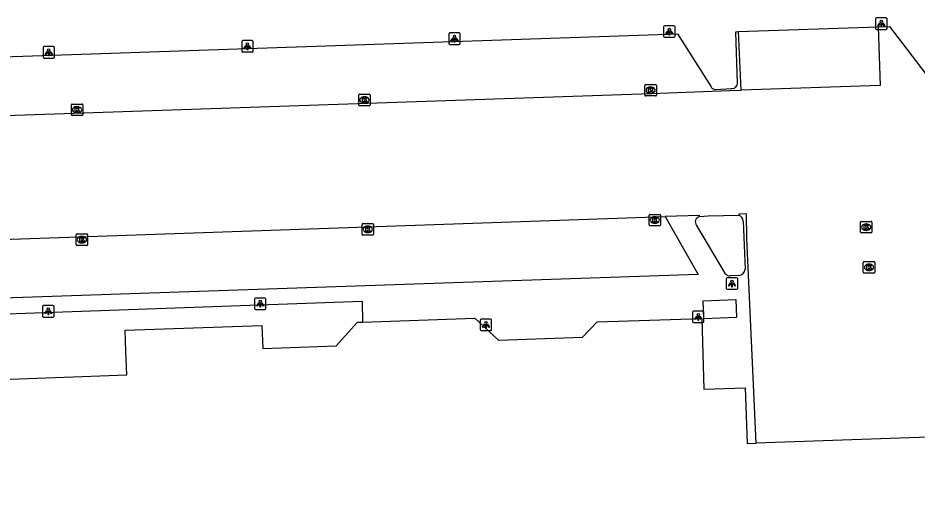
# Model space of a CAD drawing. Extents: x 160557 to 161245, y 385330 to 386505.
# Drawn here: x 160769.9 to 160848.2, y 386390.8 to 386433.6 of the extents above; entities that cross this region are included whole.
import ezdxf

# ---------------------------------------------------------------- set-up
doc = ezdxf.new("R2010")
doc.units = 0
for name, color, linetype in [('IMGEO_Kolk', 7, 'Continuous'), ('IMGEO_Lichtpunt', 7, 'Continuous'), ('IMGEO_Pand', 7, 'Continuous'), ('IMGEO_Parkeervlak_gesloten', 7, 'Continuous'), ('IMGEO_Rijbaan_lokaal_gesloten', 7, 'Continuous'), ('IMGEO_Voetpad_open', 7, 'Continuous')]:
    doc.layers.add(name, color=color, linetype=linetype)

msp = doc.modelspace()

# ---------------------------------------------------------------- linework, layer by layer
at = {"layer": 'IMGEO_Kolk'}
for p, q in [((160824.496, 386426.913), (160824.496, 386427.765)), ((160824.571, 386427.839), (160825.423, 386427.839)), ((160824.984, 386427.619), (160825.009, 386427.619)), ((160825.497, 386427.765), (160825.497, 386426.913)), ((160799.554, 386426.064), (160799.554, 386426.916)), ((160799.629, 386426.99), (160800.481, 386426.99)), ((160800.042, 386426.77), (160800.067, 386426.77)), ((160800.555, 386426.916), (160800.555, 386426.064)), ((160825.423, 386426.839), (160824.571, 386426.839)), ((160825.007, 386427.059), (160824.982, 386427.059)), ((160774.512, 386425.212), (160774.512, 386426.064)), ((160774.587, 386426.138), (160775.439, 386426.138)), ((160775, 386425.918), (160775.025, 386425.918)), ((160775.513, 386426.064), (160775.513, 386425.212)), ((160800.481, 386425.99), (160799.629, 386425.99)), ((160800.065, 386426.21), (160800.04, 386426.21)), ((160775.439, 386425.138), (160774.587, 386425.138)), ((160775.023, 386425.358), (160774.998, 386425.358)), ((160824.862, 386415.599), (160824.862, 386416.451)), ((160824.937, 386416.525), (160825.789, 386416.525)), ((160825.35, 386416.305), (160825.375, 386416.305)), ((160825.863, 386416.451), (160825.863, 386415.599)), ((160799.848, 386414.787), (160799.848, 386415.639)), ((160799.923, 386415.713), (160800.775, 386415.713)), ((160800.849, 386415.639), (160800.849, 386414.787)), ((160825.789, 386415.525), (160824.937, 386415.525)), ((160825.373, 386415.745), (160825.348, 386415.745)), ((160843.287, 386414.983), (160843.287, 386415.835)), ((160843.362, 386415.909), (160844.214, 386415.909)), ((160843.775, 386415.689), (160843.8, 386415.689)), ((160844.288, 386415.835), (160844.288, 386414.983)), ((160774.933, 386413.886), (160774.933, 386414.738)), ((160775.008, 386414.812), (160775.86, 386414.812)), ((160775.934, 386414.738), (160775.934, 386413.886)), ((160800.359, 386414.933), (160800.334, 386414.933)), ((160800.336, 386415.493), (160800.361, 386415.493)), ((160844.214, 386414.909), (160843.362, 386414.909)), ((160843.798, 386415.129), (160843.773, 386415.129)), ((160775.444, 386414.032), (160775.419, 386414.032)), ((160775.421, 386414.592), (160775.446, 386414.592)), ((160800.775, 386414.713), (160799.923, 386414.713)), ((160775.86, 386413.812), (160775.008, 386413.812)), ((160843.604, 386412.404), (160844.456, 386412.404)), ((160843.529, 386411.478), (160843.529, 386412.33)), ((160844.04, 386411.624), (160844.015, 386411.624)), ((160844.017, 386412.184), (160844.042, 386412.184)), ((160844.53, 386412.33), (160844.53, 386411.478)), ((160844.456, 386411.404), (160843.604, 386411.404))]:
    msp.add_line(p, q, dxfattribs=at)
for points in [[(160824.496, 386426.913), (160824.496, 386427.765)], [(160824.571, 386427.839), (160825.423, 386427.839)], [(160824.817, 386427.539), (160824.94, 386427.539), (160824.94, 386427.388), (160825.07, 386427.539), (160825.234, 386427.539), (160825.088, 386427.388), (160825.241, 386427.139), (160825.089, 386427.139), (160825.004, 386427.303), (160824.94, 386427.236), (160824.94, 386427.139), (160824.817, 386427.139), (160824.817, 386427.539)], [(160825.497, 386427.765), (160825.497, 386426.913)], [(160799.554, 386426.064), (160799.554, 386426.916)], [(160799.629, 386426.99), (160800.481, 386426.99)], [(160799.875, 386426.69), (160799.998, 386426.69), (160799.998, 386426.539), (160800.128, 386426.69), (160800.292, 386426.69), (160800.146, 386426.539), (160800.299, 386426.29), (160800.147, 386426.29), (160800.062, 386426.454), (160799.998, 386426.387), (160799.998, 386426.29), (160799.875, 386426.29), (160799.875, 386426.69)], [(160800.555, 386426.916), (160800.555, 386426.064)], [(160825.423, 386426.839), (160824.571, 386426.839)], [(160774.512, 386425.212), (160774.512, 386426.064)], [(160774.587, 386426.138), (160775.439, 386426.138)], [(160774.833, 386425.838), (160774.956, 386425.838), (160774.956, 386425.687), (160775.086, 386425.838), (160775.25, 386425.838), (160775.104, 386425.687), (160775.257, 386425.438), (160775.105, 386425.438), (160775.02, 386425.602), (160774.956, 386425.535), (160774.956, 386425.438), (160774.833, 386425.438), (160774.833, 386425.838)], [(160775.513, 386426.064), (160775.513, 386425.212)], [(160800.481, 386425.99), (160799.629, 386425.99)], [(160775.439, 386425.138), (160774.587, 386425.138)], [(160824.862, 386415.599), (160824.862, 386416.451)], [(160824.937, 386416.525), (160825.789, 386416.525)], [(160825.863, 386416.451), (160825.863, 386415.599)], [(160799.848, 386414.787), (160799.848, 386415.639)], [(160799.923, 386415.713), (160800.775, 386415.713)], [(160800.849, 386415.639), (160800.849, 386414.787)], [(160825.789, 386415.525), (160824.937, 386415.525)], [(160825.183, 386416.225), (160825.306, 386416.225), (160825.306, 386416.074), (160825.436, 386416.225), (160825.6, 386416.225), (160825.454, 386416.074), (160825.607, 386415.825), (160825.455, 386415.825), (160825.37, 386415.989), (160825.306, 386415.922), (160825.306, 386415.825), (160825.183, 386415.825), (160825.183, 386416.225)], [(160843.287, 386414.983), (160843.287, 386415.835)], [(160843.362, 386415.909), (160844.214, 386415.909)], [(160843.608, 386415.609), (160843.731, 386415.609), (160843.731, 386415.458), (160843.861, 386415.609), (160844.025, 386415.609), (160843.879, 386415.458), (160844.032, 386415.209), (160843.88, 386415.209), (160843.795, 386415.373), (160843.731, 386415.306), (160843.731, 386415.209), (160843.608, 386415.209), (160843.608, 386415.609)], [(160844.288, 386415.835), (160844.288, 386414.983)], [(160774.933, 386413.886), (160774.933, 386414.738)], [(160775.008, 386414.812), (160775.86, 386414.812)], [(160775.934, 386414.738), (160775.934, 386413.886)], [(160800.169, 386415.413), (160800.292, 386415.413), (160800.292, 386415.262), (160800.422, 386415.413), (160800.586, 386415.413), (160800.44, 386415.262), (160800.593, 386415.013), (160800.441, 386415.013), (160800.356, 386415.177), (160800.292, 386415.11), (160800.292, 386415.013), (160800.169, 386415.013), (160800.169, 386415.413)], [(160844.214, 386414.909), (160843.362, 386414.909)], [(160775.254, 386414.512), (160775.377, 386414.512), (160775.377, 386414.361), (160775.507, 386414.512), (160775.671, 386414.512), (160775.525, 386414.361), (160775.678, 386414.112), (160775.526, 386414.112), (160775.441, 386414.276), (160775.377, 386414.209), (160775.377, 386414.112), (160775.254, 386414.112), (160775.254, 386414.512)], [(160800.775, 386414.713), (160799.923, 386414.713)], [(160775.86, 386413.812), (160775.008, 386413.812)], [(160843.604, 386412.404), (160844.456, 386412.404)], [(160843.529, 386411.478), (160843.529, 386412.33)], [(160843.85, 386412.104), (160843.973, 386412.104), (160843.973, 386411.953), (160844.103, 386412.104), (160844.267, 386412.104), (160844.121, 386411.953), (160844.274, 386411.704), (160844.122, 386411.704), (160844.037, 386411.868), (160843.973, 386411.801), (160843.973, 386411.704), (160843.85, 386411.704), (160843.85, 386412.104)], [(160844.53, 386412.33), (160844.53, 386411.478)], [(160844.456, 386411.404), (160843.604, 386411.404)]]:
    msp.add_lwpolyline(points, dxfattribs=at)
for centre, start, end in [((160824.573, 386427.763), 91.55205, 178.44795), ((160824.573, 386427.763), 91.55205, 178.44795), ((160825.421, 386427.763), 1.55205, 88.44795), ((160825.421, 386427.763), 1.55205, 88.44795), ((160799.631, 386426.914), 91.55205, 178.44795), ((160799.631, 386426.914), 91.55205, 178.44795), ((160800.479, 386426.914), 1.55205, 88.44795), ((160800.479, 386426.914), 1.55205, 88.44795), ((160824.573, 386426.915), 181.55205, 268.44795), ((160824.573, 386426.915), 181.55205, 268.44795), ((160825.421, 386426.915), 271.55205, 358.44795), ((160825.421, 386426.915), 271.55205, 358.44795), ((160774.589, 386426.062), 91.55205, 178.44795), ((160774.589, 386426.062), 91.55205, 178.44795), ((160775.437, 386426.062), 1.55205, 88.44795), ((160775.437, 386426.062), 1.55205, 88.44795), ((160799.631, 386426.066), 181.55205, 268.44795), ((160799.631, 386426.066), 181.55205, 268.44795), ((160800.479, 386426.066), 271.55205, 358.44795), ((160800.479, 386426.066), 271.55205, 358.44795), ((160774.589, 386425.214), 181.55205, 268.44795), ((160774.589, 386425.214), 181.55205, 268.44795), ((160775.437, 386425.214), 271.55205, 358.44795), ((160775.437, 386425.214), 271.55205, 358.44795), ((160824.939, 386416.449), 91.55205, 178.44795), ((160824.939, 386416.449), 91.55205, 178.44795), ((160825.787, 386416.449), 1.55205, 88.44795), ((160825.787, 386416.449), 1.55205, 88.44795), ((160799.925, 386415.637), 91.55205, 178.44795), ((160799.925, 386415.637), 91.55205, 178.44795), ((160800.773, 386415.637), 1.55205, 88.44795), ((160800.773, 386415.637), 1.55205, 88.44795), ((160824.939, 386415.601), 181.55205, 268.44795), ((160824.939, 386415.601), 181.55205, 268.44795), ((160825.787, 386415.601), 271.55205, 358.44795), ((160825.787, 386415.601), 271.55205, 358.44795), ((160843.364, 386415.833), 91.55205, 178.44795), ((160843.364, 386415.833), 91.55205, 178.44795), ((160844.212, 386415.833), 1.55205, 88.44795), ((160844.212, 386415.833), 1.55205, 88.44795), ((160775.01, 386414.736), 91.55205, 178.44795), ((160775.01, 386414.736), 91.55205, 178.44795), ((160775.858, 386414.736), 1.55205, 88.44795), ((160775.858, 386414.736), 1.55205, 88.44795), ((160799.925, 386414.789), 181.55205, 268.44795), ((160799.925, 386414.789), 181.55205, 268.44795), ((160800.773, 386414.789), 271.55205, 358.44795), ((160800.773, 386414.789), 271.55205, 358.44795), ((160843.364, 386414.985), 181.55205, 268.44795), ((160843.364, 386414.985), 181.55205, 268.44795), ((160844.212, 386414.985), 271.55205, 358.44795), ((160844.212, 386414.985), 271.55205, 358.44795), ((160775.01, 386413.888), 181.55205, 268.44795), ((160775.01, 386413.888), 181.55205, 268.44795), ((160775.858, 386413.888), 271.55205, 358.44795), ((160775.858, 386413.888), 271.55205, 358.44795), ((160843.606, 386412.328), 91.55205, 178.44795), ((160843.606, 386412.328), 91.55205, 178.44795), ((160844.454, 386412.328), 1.55205, 88.44795), ((160844.454, 386412.328), 1.55205, 88.44795), ((160843.606, 386411.48), 181.55205, 268.44795), ((160843.606, 386411.48), 181.55205, 268.44795), ((160844.454, 386411.48), 271.55205, 358.44795), ((160844.454, 386411.48), 271.55205, 358.44795)]:
    msp.add_arc(centre, 0.0765, start, end, dxfattribs=at)
for centre, major_axis, ratio, start_param, end_param in [((160824.983, 386427.339), (-0.387, 0.002), 0.722429, 4.712389, 7.853982), ((160825.008, 386427.339), (-0.39, 0.002), 0.717154, 1.570796, 4.712389), ((160800.041, 386426.49), (-0.387, 0.002), 0.722429, 4.712389, 7.853982), ((160800.066, 386426.49), (-0.39, 0.002), 0.717154, 1.570796, 4.712389), ((160774.999, 386425.638), (-0.387, 0.002), 0.722429, 4.712389, 7.853982), ((160775.024, 386425.638), (-0.39, 0.002), 0.717154, 1.570796, 4.712389), ((160825.349, 386416.025), (-0.387, 0.002), 0.722429, 4.712389, 7.853982), ((160825.374, 386416.025), (-0.39, 0.002), 0.717154, 1.570796, 4.712389), ((160843.774, 386415.409), (-0.387, 0.002), 0.722429, 4.712389, 7.853982), ((160843.799, 386415.409), (-0.39, 0.002), 0.717154, 1.570796, 4.712389), ((160800.335, 386415.213), (-0.387, 0.002), 0.722429, 4.712389, 7.853982), ((160800.36, 386415.213), (-0.39, 0.002), 0.717154, 1.570796, 4.712389), ((160775.42, 386414.312), (-0.387, 0.002), 0.722429, 4.712389, 7.853982), ((160775.445, 386414.312), (-0.39, 0.002), 0.717154, 1.570796, 4.712389), ((160844.016, 386411.904), (-0.387, 0.002), 0.722429, 4.712389, 7.853982), ((160844.041, 386411.904), (-0.39, 0.002), 0.717154, 1.570796, 4.712389)]:
    msp.add_ellipse(centre, major_axis=major_axis, ratio=ratio, start_param=start_param, end_param=end_param, dxfattribs=at)
at = {"layer": 'IMGEO_Lichtpunt'}
for p, q in [((160844.601, 386433.542), (160844.601, 386432.735)), ((160844.601, 386433.542), (160844.601, 386432.735)), ((160845.503, 386433.637), (160844.695, 386433.637)), ((160845.503, 386433.637), (160844.695, 386433.637)), ((160845.597, 386432.735), (160845.597, 386433.542)), ((160845.597, 386432.735), (160845.597, 386433.542)), ((160826.129, 386432.855), (160826.129, 386432.048)), ((160826.129, 386432.855), (160826.129, 386432.048)), ((160827.031, 386432.95), (160826.223, 386432.95)), ((160827.031, 386432.95), (160826.223, 386432.95)), ((160827.125, 386432.048), (160827.125, 386432.855)), ((160827.125, 386432.048), (160827.125, 386432.855)), ((160807.405, 386432.239), (160807.405, 386431.432)), ((160807.405, 386432.239), (160807.405, 386431.432)), ((160808.307, 386432.334), (160807.499, 386432.334)), ((160808.307, 386432.334), (160807.499, 386432.334)), ((160808.401, 386431.432), (160808.401, 386432.239)), ((160808.401, 386431.432), (160808.401, 386432.239)), ((160844.695, 386432.641), (160845.503, 386432.641)), ((160844.695, 386432.641), (160845.503, 386432.641)), ((160789.359, 386431.574), (160789.359, 386430.767)), ((160789.359, 386431.574), (160789.359, 386430.767)), ((160790.261, 386431.669), (160789.453, 386431.669)), ((160790.261, 386431.669), (160789.453, 386431.669)), ((160790.355, 386430.767), (160790.355, 386431.574)), ((160790.355, 386430.767), (160790.355, 386431.574)), ((160807.499, 386431.338), (160808.307, 386431.338)), ((160807.499, 386431.338), (160808.307, 386431.338)), ((160826.223, 386431.954), (160827.031, 386431.954)), ((160826.223, 386431.954), (160827.031, 386431.954)), ((160772.044, 386431.049), (160772.044, 386430.242)), ((160772.044, 386431.049), (160772.044, 386430.242)), ((160772.946, 386431.144), (160772.138, 386431.144)), ((160772.946, 386431.144), (160772.138, 386431.144)), ((160773.04, 386430.242), (160773.04, 386431.049)), ((160773.04, 386430.242), (160773.04, 386431.049)), ((160789.453, 386430.673), (160790.261, 386430.673)), ((160789.453, 386430.673), (160790.261, 386430.673)), ((160772.138, 386430.148), (160772.946, 386430.148)), ((160772.138, 386430.148), (160772.946, 386430.148)), ((160831.591, 386410.893), (160831.591, 386410.086)), ((160831.591, 386410.893), (160831.591, 386410.086)), ((160832.493, 386410.988), (160831.685, 386410.988)), ((160832.493, 386410.988), (160831.685, 386410.988)), ((160832.587, 386410.086), (160832.587, 386410.893)), ((160832.587, 386410.086), (160832.587, 386410.893)), ((160831.685, 386409.992), (160832.493, 386409.992)), ((160831.685, 386409.992), (160832.493, 386409.992)), ((160772.005, 386408.475), (160772.005, 386407.668)), ((160772.005, 386408.475), (160772.005, 386407.668)), ((160772.907, 386408.57), (160772.099, 386408.57)), ((160772.907, 386408.57), (160772.099, 386408.57)), ((160773.001, 386407.668), (160773.001, 386408.475)), ((160773.001, 386407.668), (160773.001, 386408.475)), ((160790.478, 386409.138), (160790.478, 386408.331)), ((160790.478, 386409.138), (160790.478, 386408.331)), ((160791.38, 386409.233), (160790.572, 386409.233)), ((160791.38, 386409.233), (160790.572, 386409.233)), ((160791.474, 386408.331), (160791.474, 386409.138)), ((160791.474, 386408.331), (160791.474, 386409.138)), ((160790.572, 386408.237), (160791.38, 386408.237)), ((160790.572, 386408.237), (160791.38, 386408.237)), ((160828.651, 386407.992), (160828.651, 386407.185)), ((160828.651, 386407.992), (160828.651, 386407.185)), ((160829.553, 386408.087), (160828.745, 386408.087)), ((160829.553, 386408.087), (160828.745, 386408.087)), ((160829.647, 386407.185), (160829.647, 386407.992)), ((160829.647, 386407.185), (160829.647, 386407.992)), ((160772.099, 386407.574), (160772.907, 386407.574)), ((160772.099, 386407.574), (160772.907, 386407.574)), ((160810.146, 386407.301), (160810.146, 386406.494)), ((160810.146, 386407.301), (160810.146, 386406.494)), ((160811.048, 386407.396), (160810.24, 386407.396)), ((160811.048, 386407.396), (160810.24, 386407.396)), ((160811.142, 386406.494), (160811.142, 386407.301)), ((160811.142, 386406.494), (160811.142, 386407.301)), ((160828.745, 386407.091), (160829.553, 386407.091)), ((160828.745, 386407.091), (160829.553, 386407.091)), ((160810.24, 386406.4), (160811.048, 386406.4)), ((160810.24, 386406.4), (160811.048, 386406.4))]:
    msp.add_line(p, q, dxfattribs=at)
for points in [[(160844.975, 386433.206), (160845.014, 386433.178), (160844.826, 386432.916), (160844.788, 386432.943), (160844.975, 386433.206)], [(160845.077, 386433.158), (160845.124, 386433.158), (160845.124, 386432.836), (160845.077, 386432.836), (160845.077, 386433.158)], [(160845.187, 386433.178), (160845.225, 386433.205), (160845.412, 386432.943), (160845.373, 386432.915), (160845.187, 386433.178)], [(160826.503, 386432.519), (160826.542, 386432.491), (160826.354, 386432.229), (160826.316, 386432.256), (160826.503, 386432.519)], [(160826.605, 386432.471), (160826.652, 386432.471), (160826.652, 386432.149), (160826.605, 386432.149), (160826.605, 386432.471)], [(160826.715, 386432.491), (160826.753, 386432.518), (160826.94, 386432.256), (160826.901, 386432.228), (160826.715, 386432.491)], [(160789.733, 386431.238), (160789.772, 386431.21), (160789.584, 386430.948), (160789.546, 386430.975), (160789.733, 386431.238)], [(160789.835, 386431.19), (160789.882, 386431.19), (160789.882, 386430.868), (160789.835, 386430.868), (160789.835, 386431.19)], [(160789.945, 386431.21), (160789.983, 386431.237), (160790.17, 386430.975), (160790.131, 386430.947), (160789.945, 386431.21)], [(160807.779, 386431.903), (160807.818, 386431.875), (160807.63, 386431.613), (160807.592, 386431.64), (160807.779, 386431.903)], [(160807.881, 386431.855), (160807.928, 386431.855), (160807.928, 386431.533), (160807.881, 386431.533), (160807.881, 386431.855)], [(160807.991, 386431.875), (160808.029, 386431.902), (160808.216, 386431.64), (160808.177, 386431.612), (160807.991, 386431.875)], [(160772.418, 386430.713), (160772.457, 386430.685), (160772.269, 386430.423), (160772.231, 386430.45), (160772.418, 386430.713)], [(160772.52, 386430.665), (160772.567, 386430.665), (160772.567, 386430.343), (160772.52, 386430.343), (160772.52, 386430.665)], [(160772.63, 386430.685), (160772.668, 386430.712), (160772.855, 386430.45), (160772.816, 386430.422), (160772.63, 386430.685)], [(160831.965, 386410.557), (160832.004, 386410.529), (160831.816, 386410.267), (160831.778, 386410.294), (160831.965, 386410.557)], [(160832.067, 386410.509), (160832.114, 386410.509), (160832.114, 386410.187), (160832.067, 386410.187), (160832.067, 386410.509)], [(160832.177, 386410.529), (160832.215, 386410.556), (160832.402, 386410.294), (160832.363, 386410.266), (160832.177, 386410.529)], [(160790.852, 386408.802), (160790.891, 386408.774), (160790.703, 386408.512), (160790.665, 386408.539), (160790.852, 386408.802)], [(160790.954, 386408.754), (160791.001, 386408.754), (160791.001, 386408.432), (160790.954, 386408.432), (160790.954, 386408.754)], [(160791.064, 386408.774), (160791.102, 386408.801), (160791.289, 386408.539), (160791.25, 386408.511), (160791.064, 386408.774)], [(160772.379, 386408.139), (160772.418, 386408.111), (160772.23, 386407.849), (160772.192, 386407.876), (160772.379, 386408.139)], [(160772.481, 386408.091), (160772.528, 386408.091), (160772.528, 386407.769), (160772.481, 386407.769), (160772.481, 386408.091)], [(160772.591, 386408.111), (160772.629, 386408.138), (160772.816, 386407.876), (160772.777, 386407.848), (160772.591, 386408.111)], [(160810.52, 386406.965), (160810.559, 386406.937), (160810.371, 386406.675), (160810.333, 386406.702), (160810.52, 386406.965)], [(160810.622, 386406.917), (160810.669, 386406.917), (160810.669, 386406.595), (160810.622, 386406.595), (160810.622, 386406.917)], [(160810.732, 386406.937), (160810.77, 386406.964), (160810.957, 386406.702), (160810.918, 386406.674), (160810.732, 386406.937)], [(160829.025, 386407.656), (160829.064, 386407.628), (160828.876, 386407.366), (160828.838, 386407.393), (160829.025, 386407.656)], [(160829.127, 386407.608), (160829.174, 386407.608), (160829.174, 386407.286), (160829.127, 386407.286), (160829.127, 386407.608)], [(160829.237, 386407.628), (160829.275, 386407.655), (160829.462, 386407.393), (160829.423, 386407.365), (160829.237, 386407.628)]]:
    msp.add_lwpolyline(points, dxfattribs=at)
for centre in [(160826.628, 386432.653), (160845.1, 386433.34), (160807.904, 386432.037), (160789.858, 386431.372), (160772.543, 386430.847), (160832.09, 386410.691), (160790.977, 386408.936), (160772.504, 386408.273), (160829.15, 386407.79), (160810.645, 386407.099)]:
    msp.add_circle(centre, 0.0994, dxfattribs=at)
for centre, start, end in [((160844.695, 386433.542), 90, 180), ((160844.695, 386433.542), 90, 180), ((160845.503, 386433.542), 0, 90), ((160845.503, 386433.542), 0, 90), ((160826.223, 386432.855), 90, 180), ((160826.223, 386432.855), 90, 180), ((160827.031, 386432.855), 0, 90), ((160827.031, 386432.855), 0, 90), ((160807.499, 386432.239), 90, 180), ((160807.499, 386432.239), 90, 180), ((160808.307, 386432.239), 0, 90), ((160808.307, 386432.239), 0, 90), ((160826.223, 386432.048), 180, 270), ((160826.223, 386432.048), 180, 270), ((160827.031, 386432.048), 270, 0), ((160827.031, 386432.048), 270, 360), ((160844.695, 386432.735), 180, 270), ((160844.695, 386432.735), 180, 270), ((160845.503, 386432.735), 270, 0), ((160845.503, 386432.735), 270, 360), ((160789.453, 386431.574), 90, 180), ((160789.453, 386431.574), 90, 180), ((160790.261, 386431.574), 0, 90), ((160790.261, 386431.574), 0, 90), ((160807.499, 386431.432), 180, 270), ((160807.499, 386431.432), 180, 270), ((160808.307, 386431.432), 270, 0), ((160808.307, 386431.432), 270, 360), ((160772.138, 386431.049), 90, 180), ((160772.138, 386431.049), 90, 180), ((160772.946, 386431.049), 0, 90), ((160772.946, 386431.049), 0, 90), ((160789.453, 386430.767), 180, 270), ((160789.453, 386430.767), 180, 270), ((160790.261, 386430.767), 270, 0), ((160790.261, 386430.767), 270, 360), ((160772.138, 386430.242), 180, 270), ((160772.138, 386430.242), 180, 270), ((160772.946, 386430.242), 270, 0), ((160772.946, 386430.242), 270, 360), ((160831.685, 386410.893), 90, 180), ((160831.685, 386410.893), 90, 180), ((160832.493, 386410.893), 0, 90), ((160832.493, 386410.893), 0, 90), ((160831.685, 386410.086), 180, 270), ((160831.685, 386410.086), 180, 270), ((160832.493, 386410.086), 270, 0), ((160832.493, 386410.086), 270, 360), ((160772.099, 386408.475), 90, 180), ((160772.099, 386408.475), 90, 180), ((160772.907, 386408.475), 0, 90), ((160772.907, 386408.475), 0, 90), ((160790.572, 386409.138), 90, 180), ((160790.572, 386409.138), 90, 180), ((160791.38, 386409.138), 0, 90), ((160791.38, 386409.138), 0, 90), ((160772.099, 386407.668), 180, 270), ((160772.099, 386407.668), 180, 270), ((160772.907, 386407.668), 270, 0), ((160772.907, 386407.668), 270, 360), ((160790.572, 386408.331), 180, 270), ((160790.572, 386408.331), 180, 270), ((160791.38, 386408.331), 270, 0), ((160791.38, 386408.331), 270, 360), ((160828.745, 386407.992), 90, 180), ((160828.745, 386407.992), 90, 180), ((160829.553, 386407.992), 0, 90), ((160829.553, 386407.992), 0, 90), ((160810.24, 386407.301), 90, 180), ((160810.24, 386407.301), 90, 180), ((160811.048, 386407.301), 0, 90), ((160811.048, 386407.301), 0, 90), ((160828.745, 386407.185), 180, 270), ((160828.745, 386407.185), 180, 270), ((160829.553, 386407.185), 270, 0), ((160829.553, 386407.185), 270, 360), ((160810.24, 386406.494), 180, 270), ((160810.24, 386406.494), 180, 270), ((160811.048, 386406.494), 270, 0), ((160811.048, 386406.494), 270, 360)]:
    msp.add_arc(centre, 0.0946, start, end, dxfattribs=at)
at = {"layer": 'IMGEO_Pand'}
for points in [[(160849.055, 386426.971), (160850.068, 386397.146), (160834.205, 386396.577)], [(160727.849, 386390.844), (160725.778, 386390.758), (160725.272, 386404.445), (160744.318, 386405.165), (160744.375, 386403.499), (160748.581, 386403.642), (160748.524, 386405.308), (160760.447, 386405.74), (160760.514, 386403.891), (160760.588, 386401.843), (160779.341, 386402.527), (160779.267, 386404.575), (160779.201, 386406.424), (160791.121, 386406.849), (160791.193, 386404.831), (160797.599, 386405.055), (160799.457, 386407.118), (160799.891, 386407.133)], [(160799.891, 386407.133), (160809.673, 386407.478), (160811.742, 386405.559), (160819.062, 386405.828), (160820.34, 386407.147), (160829.446, 386407.434), (160829.64, 386401.28), (160833.245, 386401.412), (160833.423, 386396.549), (160834.205, 386396.577)]]:
    msp.add_lwpolyline(points, dxfattribs=at)
at = {"layer": 'IMGEO_Parkeervlak_gesloten'}
msp.add_lwpolyline([(160832.662, 386432.449), (160844.831, 386432.859)], dxfattribs=at)
at = {"layer": 'IMGEO_Rijbaan_lokaal_gesloten'}
for points in [[(160844.831, 386432.859), (160845.003, 386427.753), (160832.891, 386427.339)], [(160844.831, 386432.859), (160845.815, 386432.892), (160848.916, 386428.833), (160848.974, 386428.529)], [(160725.27, 386423.657), (160825.054, 386427.068), (160831.866, 386427.304), (160832.891, 386427.339)], [(160725.621, 386412.859), (160826.259, 386416.334)], [(160829.248, 386416.336), (160829.243, 386416.436), (160826.259, 386416.334)], [(160829.248, 386416.336), (160829.998, 386416.382), (160832.679, 386416.46)], [(160834.205, 386396.577), (160833.385, 386414.42), (160833.347, 386416.576), (160832.674, 386416.553), (160832.679, 386416.46)]]:
    msp.add_lwpolyline(points, dxfattribs=at)
at = {"layer": 'IMGEO_Voetpad_open'}
for points in [[(160725.211, 386425.665), (160725.122, 386428.76), (160827.343, 386432.267), (160830.27, 386427.632)], [(160832.564, 386427.954), (160832.415, 386432.441), (160832.662, 386432.449)], [(160832.891, 386427.339), (160832.662, 386432.449)], [(160830.675, 386427.406), (160832.008, 386427.478), (160832.109, 386427.484)], [(160826.259, 386416.334), (160829.153, 386411.284), (160731.855, 386407.964), (160729.266, 386412.149)], [(160831.522, 386411.352), (160829.009, 386415.564)], [(160833.067, 386415.942), (160833.234, 386411.741)], [(160832.692, 386411.197), (160831.924, 386411.171)], [(160715.935, 386405.949), (160735.567, 386406.655), (160737.081, 386406.709), (160799.846, 386408.965), (160799.891, 386407.133)], [(160829.583, 386409.002), (160832.413, 386409.109), (160832.473, 386407.523), (160829.643, 386407.416), (160829.583, 386409.002)]]:
    msp.add_lwpolyline(points, dxfattribs=at)
for centre, radius, start, end in [((160830.636, 386427.812), 0.408, 206.19875, 275.47606), ((160832.085, 386427.962), 0.479, 272.86275, 358.99532), ((160829.366, 386415.876), 0.475, 104.43165, 221.16481), ((160832.463, 386415.894), 0.606, 4.56985, 69.09912), ((160832.662, 386411.769), 0.573, 273.00196, 357.20907), ((160831.884, 386411.619), 0.45, 216.41149, 275.10932)]:
    msp.add_arc(centre, radius, start, end, dxfattribs=at)

doc.saveas('drawing.dxf')
